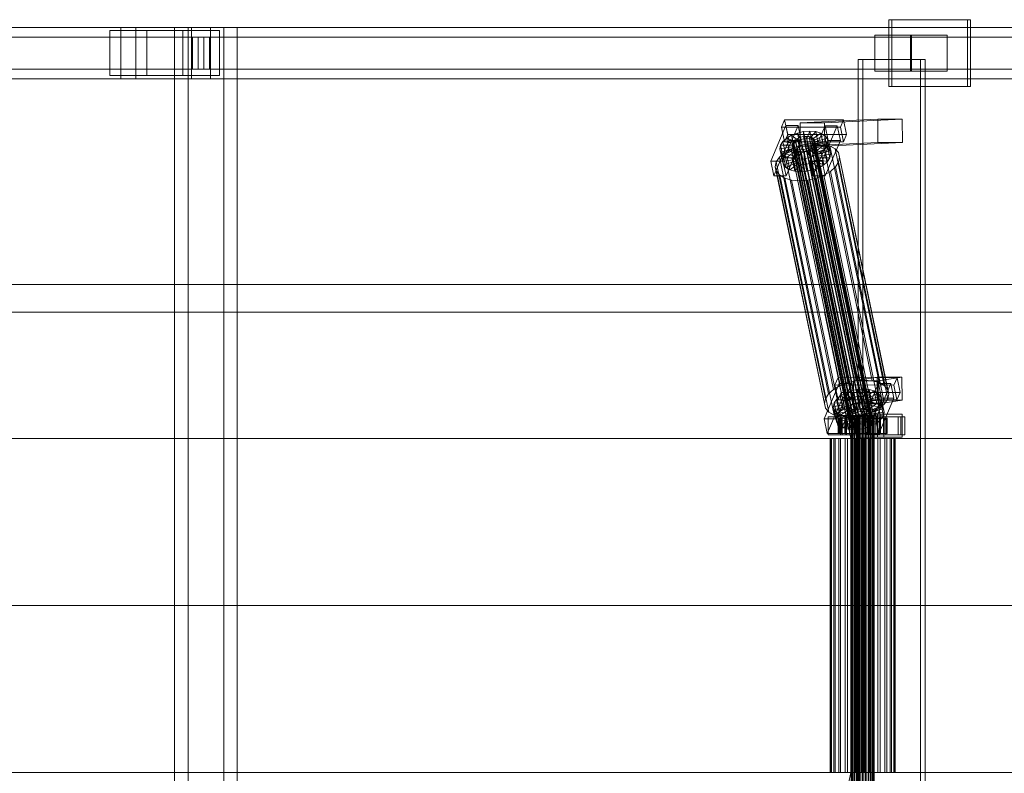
# Model space of a CAD drawing. Header units: millimetres. Extents: x -4738 to 65662, y -68080 to 6847.
# Tile 564 of 656: x 20406 to 21173, y -18130 to -17544. Entities that reach past the tile are written whole.
import ezdxf

# ---------------------------------------------------------------- set-up
doc = ezdxf.new("R2010")
doc.units = ezdxf.units.MM
doc.layers.add('superior_C02', color=7, linetype='Continuous', lineweight=0)

msp = doc.modelspace()

# ---------------------------------------------------------------- linework, layer by layer
at = {"layer": 'superior_C02'}
for p, q in [((20484.747, -17550), (19339.287, -17550)), ((19351.209, -17550), (20496.669, -17550)), ((20539.887, -17550), (19394.427, -17550)), ((19409.329, -17550), (20554.789, -17550)), ((20484.747, -17550), (20484.747, -17590)), ((20496.669, -17550), (20484.747, -17550)), ((21630.207, -17550), (20484.747, -17550)), ((20496.669, -17590), (20496.669, -17550)), ((20496.669, -17550), (21642.129, -17550)), ((20564.939, -17550), (20526.757, -17550)), ((20526.757, -17550), (20526.757, -18450)), ((20537.188, -17550), (20526.757, -17550)), ((20537.188, -18450), (20537.188, -17550)), ((20537.188, -17550), (20575.37, -17550)), ((20539.887, -17550), (20539.887, -17590)), ((20554.789, -17550), (20539.887, -17550)), ((21685.346, -17550), (20539.887, -17550)), ((20554.789, -17590), (20554.789, -17550)), ((20554.789, -17550), (21700.249, -17550)), ((20564.939, -18450), (20564.939, -17550)), ((20564.939, -17550), (20575.37, -17550)), ((20575.37, -17550), (20575.37, -18450)), ((21143.805, -17544), (21082.714, -17544)), ((21082.714, -17544), (21082.714, -17596)), ((21085.098, -17544), (21082.714, -17544)), ((21085.098, -17596), (21085.098, -17544)), ((21085.098, -17544), (21146.19, -17544)), ((21143.805, -17596), (21143.805, -17544)), ((21143.805, -17544), (21146.19, -17544)), ((21146.19, -17544), (21146.19, -17596)), ((20545.161, -17557.5), (19343.072, -17557.5)), ((19347.425, -17557.5), (20549.514, -17557.5)), ((20505.026, -17552.5), (20476.39, -17552.5)), ((20476.39, -17552.5), (20476.39, -17587.5)), ((20533.02, -17552.5), (20476.39, -17552.5)), ((20505.026, -17587.5), (20505.026, -17552.5)), ((20505.026, -17552.5), (20561.656, -17552.5)), ((20533.02, -17587.5), (20533.02, -17552.5)), ((20533.02, -17552.5), (20561.656, -17552.5)), ((20540.683, -17557.5), (20553.993, -17557.5)), ((20540.683, -17582.5), (20540.683, -17557.5)), ((21629.513, -17557.5), (20540.683, -17557.5)), ((20545.161, -17557.5), (20545.161, -17582.5)), ((20549.514, -17557.5), (20545.161, -17557.5)), ((20549.514, -17582.5), (20549.514, -17557.5)), ((20553.993, -17557.5), (20553.993, -17582.5)), ((20553.993, -17557.5), (21642.823, -17557.5)), ((20561.656, -17552.5), (20561.656, -17587.5)), ((21100.395, -17556), (21071.758, -17556)), ((21071.758, -17556), (21071.758, -17584)), ((21099.537, -17556), (21071.758, -17556)), ((21099.537, -17584), (21099.537, -17556)), ((21099.537, -17556), (21128.174, -17556)), ((21100.395, -17584), (21100.395, -17556)), ((21100.395, -17556), (21128.174, -17556)), ((21128.174, -17556), (21128.174, -17584)), ((21107.342, -17575), (21058.851, -17575)), ((21058.851, -17575), (21058.851, -18425)), ((21062.427, -17575), (21058.851, -17575)), ((21062.427, -18425), (21062.427, -17575)), ((21062.427, -17575), (21110.918, -17575)), ((21107.342, -18425), (21107.342, -17575)), ((21107.342, -17575), (21110.918, -17575)), ((21110.918, -17575), (21110.918, -18425)), ((19343.072, -17582.5), (20545.161, -17582.5)), ((19347.425, -17582.5), (20549.514, -17582.5)), ((20476.39, -17587.5), (20505.026, -17587.5)), ((20533.02, -17587.5), (20476.39, -17587.5)), ((20561.656, -17587.5), (20505.026, -17587.5)), ((20561.656, -17587.5), (20533.02, -17587.5)), ((20553.993, -17582.5), (20540.683, -17582.5)), ((20540.683, -17582.5), (21629.513, -17582.5)), ((20545.161, -17582.5), (20549.514, -17582.5)), ((20553.993, -17582.5), (21642.823, -17582.5)), ((21071.758, -17584), (21100.395, -17584)), ((21071.758, -17584), (21099.537, -17584)), ((21128.174, -17584), (21099.537, -17584)), ((21128.174, -17584), (21100.395, -17584)), ((19339.287, -17590), (20484.747, -17590)), ((19351.209, -17590), (20496.669, -17590)), ((19394.427, -17590), (20539.887, -17590)), ((19409.329, -17590), (20554.789, -17590)), ((20484.747, -17590), (20496.669, -17590)), ((20484.747, -17590), (21630.207, -17590)), ((20496.669, -17590), (21642.129, -17590)), ((20539.887, -17590), (20554.789, -17590)), ((20539.887, -17590), (21685.346, -17590)), ((20554.789, -17590), (21700.249, -17590)), ((21082.714, -17596), (21143.805, -17596)), ((21082.714, -17596), (21085.098, -17596)), ((21146.19, -17596), (21085.098, -17596)), ((21146.19, -17596), (21143.805, -17596)), ((21002.478, -17626.449), (20990.727, -17653.98)), ((21001.573, -17621.857), (20999.125, -17627.592)), ((21044.943, -17627.65), (20999.125, -17627.592)), ((20999.125, -17627.592), (21001.505, -17639.061)), ((21000.273, -17653.992), (21012.023, -17626.461)), ((21003.953, -17633.325), (21001.573, -17621.857)), ((21001.573, -17621.857), (21047.391, -17621.914)), ((21004.858, -17637.917), (21002.478, -17626.449)), ((21002.478, -17626.449), (21012.023, -17626.461)), ((21012.023, -17626.461), (21014.404, -17637.929)), ((21074.033, -17621.488), (21013.64, -17624.356)), ((21032.731, -17624.356), (21013.64, -17624.356)), ((21013.64, -17624.356), (21013.716, -17642.354)), ((21033.023, -17626.487), (21021.273, -17654.019)), ((21030.818, -17654.031), (21042.569, -17626.499)), ((21032.731, -17624.356), (21093.124, -17621.488)), ((21032.807, -17642.354), (21032.731, -17624.356)), ((21035.404, -17637.955), (21033.023, -17626.487)), ((21033.023, -17626.487), (21042.569, -17626.499)), ((21042.569, -17626.499), (21044.949, -17637.967)), ((21044.943, -17627.65), (21047.391, -17621.914)), ((21047.323, -17639.118), (21044.943, -17627.65)), ((21047.391, -17621.914), (21049.771, -17633.382)), ((21074.109, -17639.486), (21074.033, -17621.488)), ((21074.033, -17621.488), (21093.124, -17621.488)), ((21093.124, -17621.488), (21093.2, -17639.486)), ((21001.505, -17639.061), (21003.953, -17633.325)), ((21003.192, -17636.164), (21007.038, -17633.91)), ((21049.771, -17633.382), (21003.953, -17633.325)), ((21007.038, -17633.91), (21011.533, -17632.183)), ((21007.038, -17633.91), (21012.056, -17637.975)), ((21009.078, -17643.74), (21007.038, -17633.91)), ((21011.533, -17632.183), (21016.372, -17631.1)), ((21011.533, -17632.183), (21014.186, -17637.157)), ((21013.573, -17642.013), (21011.533, -17632.183)), ((21013.846, -17635.518), (21016.138, -17635.005)), ((21016.138, -17635.005), (21018.436, -17634.832)), ((21060.513, -17848.804), (21016.138, -17635.005)), ((21016.372, -17631.1), (21021.225, -17630.735)), ((21016.372, -17631.1), (21016.478, -17636.643)), ((21018.412, -17640.93), (21016.372, -17631.1)), ((21018.436, -17634.832), (21020.585, -17635.011)), ((21062.812, -17848.631), (21018.436, -17634.832)), ((21021.225, -17630.735), (21018.777, -17636.47)), ((21020.585, -17635.011), (21022.437, -17635.529)), ((21064.96, -17848.809), (21020.585, -17635.011)), ((21025.76, -17631.112), (21020.925, -17636.649)), ((21023.265, -17640.564), (21021.225, -17630.735)), ((21021.225, -17630.735), (21025.76, -17631.112)), ((21029.67, -17632.206), (21022.777, -17637.167)), ((21032.687, -17633.943), (21024.206, -17637.99)), ((21027.8, -17640.942), (21025.76, -17631.112)), ((21025.76, -17631.112), (21029.67, -17632.206)), ((21031.71, -17642.036), (21029.67, -17632.206)), ((21029.67, -17632.206), (21032.687, -17633.943)), ((21034.727, -17643.772), (21032.687, -17633.943)), ((21032.687, -17633.943), (21034.606, -17636.203)), ((21049.771, -17633.382), (21047.323, -17639.118)), ((20993.108, -17665.449), (21004.858, -17637.917)), ((20997.851, -17644.431), (20998.437, -17641.61)), ((20997.851, -17644.431), (21007.705, -17642.958)), ((20998.437, -17641.61), (21000.259, -17638.79)), ((20998.437, -17641.61), (21007.982, -17641.622)), ((21000.477, -17651.44), (20998.437, -17641.61)), ((21000.259, -17638.79), (21003.192, -17636.164)), ((21000.259, -17638.79), (21008.845, -17640.286)), ((21002.299, -17648.62), (21000.259, -17638.79)), ((21001.505, -17639.061), (21047.323, -17639.118)), ((21014.404, -17637.929), (21002.653, -17665.461)), ((21003.192, -17636.164), (21010.235, -17639.042)), ((21005.233, -17645.994), (21003.192, -17636.164)), ((21014.404, -17637.929), (21004.858, -17637.917)), ((21006.546, -17644.416), (21012.556, -17642.107)), ((21007.365, -17641.32), (21007.642, -17639.983)), ((21007.692, -17642.566), (21007.365, -17641.32)), ((21051.74, -17855.119), (21007.365, -17641.32)), ((21007.642, -17639.983), (21008.505, -17638.648)), ((21052.018, -17853.782), (21007.642, -17639.983)), ((21008.601, -17643.637), (21007.692, -17642.566)), ((21052.067, -17856.365), (21007.692, -17642.566)), ((21007.982, -17641.622), (21007.705, -17642.958)), ((21007.705, -17642.958), (21008.032, -17644.204)), ((21007.705, -17642.958), (21009.745, -17652.788)), ((21008.845, -17640.286), (21007.982, -17641.622)), ((21007.982, -17641.622), (21010.023, -17651.452)), ((21008.505, -17638.648), (21009.895, -17637.404)), ((21052.881, -17852.446), (21008.505, -17638.648)), ((21010.235, -17639.042), (21008.845, -17640.286)), ((21008.845, -17640.286), (21010.886, -17650.116)), ((21013.573, -17642.013), (21009.078, -17643.74)), ((21009.895, -17637.404), (21011.716, -17636.336)), ((21054.27, -17851.202), (21009.895, -17637.404)), ((21012.056, -17637.975), (21010.235, -17639.042)), ((21010.235, -17639.042), (21012.275, -17648.872)), ((21011.716, -17636.336), (21013.846, -17635.518)), ((21056.092, -17850.135), (21011.716, -17636.336)), ((21014.186, -17637.157), (21012.056, -17637.975)), ((21012.056, -17637.975), (21014.097, -17647.804)), ((21012.556, -17642.107), (21019.025, -17640.659)), ((21050.811, -17826.416), (21012.556, -17642.107)), ((21018.412, -17640.93), (21013.573, -17642.013)), ((21016.226, -17646.986), (21013.573, -17642.013)), ((21074.109, -17639.486), (21013.716, -17642.354)), ((21013.716, -17642.354), (21032.807, -17642.354)), ((21058.221, -17849.317), (21013.846, -17635.518)), ((21016.478, -17636.643), (21014.186, -17637.157)), ((21014.186, -17637.157), (21016.226, -17646.986)), ((21018.777, -17636.47), (21016.478, -17636.643)), ((21016.478, -17636.643), (21018.518, -17646.473)), ((21023.265, -17640.564), (21018.412, -17640.93)), ((21018.518, -17646.473), (21018.412, -17640.93)), ((21018.777, -17636.47), (21020.817, -17646.3)), ((21020.925, -17636.649), (21018.777, -17636.47)), ((21019.025, -17640.659), (21025.512, -17640.17)), ((21057.279, -17824.968), (21019.025, -17640.659)), ((21022.572, -17642.585), (21020.75, -17643.652)), ((21020.817, -17646.3), (21023.265, -17640.564)), ((21020.925, -17636.649), (21022.965, -17646.479)), ((21022.777, -17637.167), (21020.925, -17636.649)), ((21022.437, -17635.529), (21023.866, -17636.352)), ((21066.812, -17849.328), (21022.437, -17635.529)), ((21023.961, -17641.341), (21022.572, -17642.585)), ((21066.947, -17856.383), (21022.572, -17642.585)), ((21022.777, -17637.167), (21024.817, -17646.997)), ((21024.206, -17637.99), (21022.777, -17637.167)), ((21022.912, -17644.223), (21024.301, -17642.979)), ((21022.965, -17646.479), (21027.8, -17640.942)), ((21027.8, -17640.942), (21023.265, -17640.564)), ((21023.653, -17665.487), (21035.404, -17637.955)), ((21023.866, -17636.352), (21024.775, -17637.422)), ((21068.241, -17850.15), (21023.866, -17636.352)), ((21024.824, -17640.005), (21023.961, -17641.341)), ((21068.337, -17855.139), (21023.961, -17641.341)), ((21024.206, -17637.99), (21026.246, -17647.82)), ((21025.115, -17639.061), (21024.206, -17637.99)), ((21024.301, -17642.979), (21025.164, -17641.643)), ((21032.888, -17644.475), (21024.301, -17642.979)), ((21024.301, -17642.979), (21026.342, -17652.809)), ((21024.775, -17637.422), (21025.102, -17638.668)), ((21069.15, -17851.221), (21024.775, -17637.422)), ((21024.817, -17646.997), (21031.71, -17642.036)), ((21025.102, -17638.668), (21024.824, -17640.005)), ((21024.824, -17640.005), (21069.2, -17853.804)), ((21069.477, -17852.467), (21025.102, -17638.668)), ((21034.606, -17636.203), (21025.115, -17639.061)), ((21025.115, -17639.061), (21027.155, -17648.891)), ((21025.442, -17640.307), (21025.115, -17639.061)), ((21025.164, -17641.643), (21025.442, -17640.307)), ((21025.164, -17641.643), (21034.71, -17641.655)), ((21027.204, -17651.473), (21025.164, -17641.643)), ((21035.296, -17638.834), (21025.442, -17640.307)), ((21025.442, -17640.307), (21027.482, -17650.137)), ((21025.512, -17640.17), (21031.575, -17640.674)), ((21063.766, -17824.479), (21025.512, -17640.17)), ((21031.71, -17642.036), (21027.8, -17640.942)), ((21031.575, -17640.674), (21036.801, -17642.137)), ((21069.83, -17824.984), (21031.575, -17640.674)), ((21034.727, -17643.772), (21031.71, -17642.036)), ((21093.2, -17639.486), (21032.807, -17642.354)), ((21034.71, -17641.655), (21032.888, -17644.475)), ((21044.949, -17637.967), (21033.199, -17665.499)), ((21036.646, -17646.033), (21034.606, -17636.203)), ((21034.606, -17636.203), (21035.296, -17638.834)), ((21035.296, -17638.834), (21034.71, -17641.655)), ((21034.71, -17641.655), (21036.75, -17651.485)), ((21037.336, -17648.664), (21035.296, -17638.834)), ((21044.949, -17637.967), (21035.404, -17637.955)), ((21036.801, -17642.137), (21040.835, -17644.459)), ((21075.056, -17826.446), (21036.801, -17642.137)), ((21093.2, -17639.486), (21074.109, -17639.486)), ((20997.484, -17650.939), (21001.405, -17647.428)), ((20998.541, -17647.062), (20997.851, -17644.431)), ((20999.891, -17654.261), (20997.851, -17644.431)), ((20998.541, -17647.062), (21008.032, -17644.204)), ((21000.46, -17649.322), (20998.541, -17647.062)), ((21000.581, -17656.892), (20998.541, -17647.062)), ((21000.46, -17649.322), (21008.941, -17645.275)), ((21003.477, -17651.059), (21000.46, -17649.322)), ((21002.5, -17659.152), (21000.46, -17649.322)), ((21002.299, -17648.62), (21000.477, -17651.44)), ((21001.405, -17647.428), (21006.546, -17644.416)), ((21039.66, -17831.737), (21001.405, -17647.428)), ((21005.233, -17645.994), (21002.299, -17648.62)), ((21010.886, -17650.116), (21002.299, -17648.62)), ((21003.477, -17651.059), (21010.37, -17646.098)), ((21009.078, -17643.74), (21005.233, -17645.994)), ((21012.275, -17648.872), (21005.233, -17645.994)), ((21044.801, -17828.725), (21006.546, -17644.416)), ((21007.386, -17652.153), (21012.222, -17646.616)), ((21008.032, -17644.204), (21008.941, -17645.275)), ((21008.032, -17644.204), (21010.072, -17654.034)), ((21010.03, -17644.459), (21008.601, -17643.637)), ((21052.976, -17857.435), (21008.601, -17643.637)), ((21008.941, -17645.275), (21010.37, -17646.098)), ((21008.941, -17645.275), (21010.981, -17655.105)), ((21014.097, -17647.804), (21009.078, -17643.74)), ((21010.023, -17651.452), (21010.886, -17650.116)), ((21011.882, -17644.978), (21010.03, -17644.459)), ((21054.405, -17858.258), (21010.03, -17644.459)), ((21010.37, -17646.098), (21012.222, -17646.616)), ((21010.37, -17646.098), (21012.41, -17655.927)), ((21010.886, -17650.116), (21012.275, -17648.872)), ((21014.03, -17645.156), (21011.882, -17644.978)), ((21056.257, -17858.776), (21011.882, -17644.978)), ((21011.922, -17652.53), (21014.37, -17646.795)), ((21012.222, -17646.616), (21014.37, -17646.795)), ((21012.222, -17646.616), (21014.262, -17656.446)), ((21012.275, -17648.872), (21014.097, -17647.804)), ((21016.329, -17644.983), (21014.03, -17645.156)), ((21058.405, -17858.955), (21014.03, -17645.156)), ((21014.097, -17647.804), (21016.226, -17646.986)), ((21014.37, -17646.795), (21016.669, -17646.622)), ((21014.37, -17646.795), (21016.41, -17656.624)), ((21016.226, -17646.986), (21018.518, -17646.473)), ((21018.621, -17644.47), (21016.329, -17644.983)), ((21060.704, -17858.782), (21016.329, -17644.983)), ((21016.669, -17646.622), (21018.961, -17646.108)), ((21016.775, -17652.165), (21016.669, -17646.622)), ((21016.669, -17646.622), (21018.709, -17656.451)), ((21018.518, -17646.473), (21020.817, -17646.3)), ((21020.75, -17643.652), (21018.621, -17644.47)), ((21062.996, -17858.269), (21018.621, -17644.47)), ((21018.961, -17646.108), (21021.09, -17645.29)), ((21021.613, -17651.082), (21018.961, -17646.108)), ((21018.961, -17646.108), (21021.001, -17655.938)), ((21065.126, -17857.451), (21020.75, -17643.652)), ((21020.817, -17646.3), (21022.965, -17646.479)), ((21021.09, -17645.29), (21022.912, -17644.223)), ((21026.109, -17649.355), (21021.09, -17645.29)), ((21021.09, -17645.29), (21023.13, -17655.12)), ((21026.109, -17649.355), (21021.613, -17651.082)), ((21029.954, -17647.101), (21022.912, -17644.223)), ((21022.912, -17644.223), (21024.952, -17654.053)), ((21022.965, -17646.479), (21024.817, -17646.997)), ((21024.817, -17646.997), (21026.246, -17647.82)), ((21029.954, -17647.101), (21026.109, -17649.355)), ((21028.149, -17659.184), (21026.109, -17649.355)), ((21026.246, -17647.82), (21034.727, -17643.772)), ((21026.246, -17647.82), (21027.155, -17648.891)), ((21027.155, -17648.891), (21036.646, -17646.033)), ((21027.155, -17648.891), (21027.482, -17650.137)), ((21027.482, -17650.137), (21027.204, -17651.473)), ((21027.482, -17650.137), (21037.336, -17648.664)), ((21032.888, -17644.475), (21029.954, -17647.101)), ((21031.995, -17656.931), (21029.954, -17647.101)), ((21034.928, -17654.305), (21032.888, -17644.475)), ((21036.646, -17646.033), (21034.727, -17643.772)), ((21037.336, -17648.664), (21036.646, -17646.033)), ((21036.75, -17651.485), (21037.336, -17648.664)), ((21040.835, -17644.459), (21043.4, -17647.481)), ((21079.089, -17828.768), (21040.835, -17644.459)), ((21043.4, -17647.481), (21044.322, -17650.998)), ((21081.655, -17831.79), (21043.4, -17647.481)), ((21000.273, -17653.992), (20990.727, -17653.98)), ((20990.727, -17653.98), (20993.108, -17665.449)), ((20994.265, -17658.48), (20995.048, -17654.709)), ((20995.048, -17654.709), (20997.484, -17650.939)), ((21033.303, -17839.018), (20995.048, -17654.709)), ((21035.738, -17835.248), (20997.484, -17650.939)), ((21000.477, -17651.44), (20999.891, -17654.261)), ((21009.745, -17652.788), (20999.891, -17654.261)), ((20999.891, -17654.261), (21000.581, -17656.892)), ((21002.653, -17665.461), (21000.273, -17653.992)), ((21010.023, -17651.452), (21000.477, -17651.44)), ((21010.072, -17654.034), (21000.581, -17656.892)), ((21000.581, -17656.892), (21002.5, -17659.152)), ((21010.981, -17655.105), (21002.5, -17659.152)), ((21007.386, -17652.153), (21003.477, -17651.059)), ((21005.517, -17660.889), (21003.477, -17651.059)), ((21012.41, -17655.927), (21005.517, -17660.889)), ((21011.922, -17652.53), (21007.386, -17652.153)), ((21009.427, -17661.983), (21007.386, -17652.153)), ((21014.262, -17656.446), (21009.427, -17661.983)), ((21009.745, -17652.788), (21010.023, -17651.452)), ((21010.072, -17654.034), (21009.745, -17652.788)), ((21010.981, -17655.105), (21010.072, -17654.034)), ((21012.41, -17655.927), (21010.981, -17655.105)), ((21016.775, -17652.165), (21011.922, -17652.53)), ((21013.962, -17662.36), (21011.922, -17652.53)), ((21014.262, -17656.446), (21012.41, -17655.927)), ((21016.41, -17656.624), (21013.962, -17662.36)), ((21016.41, -17656.624), (21014.262, -17656.446)), ((21018.709, -17656.451), (21016.41, -17656.624)), ((21021.613, -17651.082), (21016.775, -17652.165)), ((21018.815, -17661.995), (21016.775, -17652.165)), ((21021.001, -17655.938), (21018.709, -17656.451)), ((21018.709, -17656.451), (21018.815, -17661.995)), ((21023.13, -17655.12), (21021.001, -17655.938)), ((21021.001, -17655.938), (21023.654, -17660.912)), ((21030.818, -17654.031), (21021.273, -17654.019)), ((21021.273, -17654.019), (21023.653, -17665.487)), ((21023.654, -17660.912), (21021.613, -17651.082)), ((21024.952, -17654.053), (21023.13, -17655.12)), ((21023.13, -17655.12), (21028.149, -17659.184)), ((21026.342, -17652.809), (21024.952, -17654.053)), ((21024.952, -17654.053), (21031.995, -17656.931)), ((21027.204, -17651.473), (21026.342, -17652.809)), ((21026.342, -17652.809), (21034.928, -17654.305)), ((21036.75, -17651.485), (21027.204, -17651.473)), ((21028.149, -17659.184), (21031.995, -17656.931)), ((21033.199, -17665.499), (21030.818, -17654.031)), ((21031.995, -17656.931), (21034.928, -17654.305)), ((21034.928, -17654.305), (21036.75, -17651.485)), ((21043.539, -17654.769), (21041.104, -17658.539)), ((21044.322, -17650.998), (21043.539, -17654.769)), ((21043.539, -17654.769), (21081.794, -17839.078)), ((21082.577, -17835.307), (21044.322, -17650.998)), ((20993.108, -17665.449), (21002.653, -17665.461)), ((20995.187, -17661.997), (20994.265, -17658.48)), ((21032.52, -17842.789), (20994.265, -17658.48)), ((20997.753, -17665.019), (20995.187, -17661.997)), ((21033.442, -17846.306), (20995.187, -17661.997)), ((21001.786, -17667.341), (20997.753, -17665.019)), ((21036.007, -17849.328), (20997.753, -17665.019)), ((21002.5, -17659.152), (21005.517, -17660.889)), ((21005.517, -17660.889), (21009.427, -17661.983)), ((21009.427, -17661.983), (21013.962, -17662.36)), ((21013.962, -17662.36), (21018.815, -17661.995)), ((21018.815, -17661.995), (21023.654, -17660.912)), ((21023.653, -17665.487), (21033.199, -17665.499)), ((21023.654, -17660.912), (21028.149, -17659.184)), ((21032.041, -17665.062), (21026.031, -17667.371)), ((21037.182, -17662.05), (21032.041, -17665.062)), ((21070.296, -17849.371), (21032.041, -17665.062)), ((21041.104, -17658.539), (21037.182, -17662.05)), ((21075.437, -17846.359), (21037.182, -17662.05)), ((21079.358, -17842.848), (21041.104, -17658.539)), ((21007.012, -17668.803), (21001.786, -17667.341)), ((21040.041, -17851.65), (21001.786, -17667.341)), ((21013.076, -17669.308), (21007.012, -17668.803)), ((21045.267, -17853.113), (21007.012, -17668.803)), ((21019.563, -17668.819), (21013.076, -17669.308)), ((21051.33, -17853.617), (21013.076, -17669.308)), ((21026.031, -17667.371), (21019.563, -17668.819)), ((21057.817, -17853.128), (21019.563, -17668.819)), ((21064.286, -17851.68), (21026.031, -17667.371)), ((15575.415, -17750), (24634.01, -17750)), ((24635.508, -17750), (15576.913, -17750)), ((20096.643, -17771.702), (21032.6, -17771.702)), ((21034.379, -17771.702), (20098.422, -17771.702)), ((21032.6, -17771.702), (21053.003, -17870)), ((21032.6, -17771.702), (21034.379, -17771.702)), ((21032.6, -17771.702), (21968.557, -17771.702)), ((21054.781, -17870), (21034.379, -17771.702)), ((21970.336, -17771.702), (21034.379, -17771.702)), ((21043.228, -17822.549), (21040.78, -17828.285)), ((21045.608, -17834.017), (21043.228, -17822.549)), ((21043.228, -17822.549), (21089.046, -17822.606)), ((21050.811, -17826.416), (21044.801, -17828.725)), ((21057.279, -17824.968), (21050.811, -17826.416)), ((21073.719, -17822.189), (21055.21, -17825.057)), ((21074.301, -17825.057), (21055.21, -17825.057)), ((21055.21, -17825.057), (21055.458, -17843.038)), ((21063.766, -17824.479), (21057.279, -17824.968)), ((21069.83, -17824.984), (21063.766, -17824.479)), ((21075.056, -17826.446), (21069.83, -17824.984)), ((21073.966, -17840.17), (21073.719, -17822.189)), ((21073.719, -17822.189), (21092.81, -17822.189)), ((21074.301, -17825.057), (21092.81, -17822.189)), ((21074.548, -17843.038), (21074.301, -17825.057)), ((21079.089, -17828.768), (21075.056, -17826.446)), ((21086.598, -17828.342), (21089.046, -17822.606)), ((21089.046, -17822.606), (21091.426, -17834.074)), ((21092.81, -17822.189), (21093.057, -17840.17)), ((21044.133, -17827.141), (21032.382, -17854.673)), ((21039.66, -17831.737), (21035.738, -17835.248)), ((21044.801, -17828.725), (21039.66, -17831.737)), ((21086.598, -17828.342), (21040.78, -17828.285)), ((21040.78, -17828.285), (21043.16, -17839.753)), ((21041.928, -17854.685), (21053.678, -17827.153)), ((21043.16, -17839.753), (21045.608, -17834.017)), ((21046.513, -17838.609), (21044.133, -17827.141)), ((21044.133, -17827.141), (21053.678, -17827.153)), ((21044.847, -17836.856), (21048.693, -17834.603)), ((21091.426, -17834.074), (21045.608, -17834.017)), ((21048.693, -17834.603), (21053.188, -17832.875)), ((21048.693, -17834.603), (21053.712, -17838.667)), ((21050.733, -17844.433), (21048.693, -17834.603)), ((21053.188, -17832.875), (21058.027, -17831.792)), ((21053.188, -17832.875), (21055.841, -17837.849)), ((21055.229, -17842.705), (21053.188, -17832.875)), ((21053.678, -17827.153), (21056.059, -17838.621)), ((21058.027, -17831.792), (21062.88, -17831.427)), ((21058.027, -17831.792), (21058.133, -17837.336)), ((21060.067, -17841.622), (21058.027, -17831.792)), ((21062.88, -17831.427), (21060.432, -17837.163)), ((21067.415, -17831.804), (21062.58, -17837.341)), ((21064.92, -17841.257), (21062.88, -17831.427)), ((21062.88, -17831.427), (21067.415, -17831.804)), ((21074.679, -17827.179), (21062.928, -17854.711)), ((21071.325, -17832.898), (21064.432, -17837.86)), ((21074.342, -17834.635), (21065.861, -17838.682)), ((21069.456, -17841.634), (21067.415, -17831.804)), ((21067.415, -17831.804), (21071.325, -17832.898)), ((21073.365, -17842.728), (21071.325, -17832.898)), ((21071.325, -17832.898), (21074.342, -17834.635)), ((21072.473, -17854.723), (21084.224, -17827.191)), ((21076.382, -17844.465), (21074.342, -17834.635)), ((21074.342, -17834.635), (21076.261, -17836.895)), ((21077.059, -17838.647), (21074.679, -17827.179)), ((21074.679, -17827.179), (21084.224, -17827.191)), ((21081.655, -17831.79), (21079.089, -17828.768)), ((21082.577, -17835.307), (21081.655, -17831.79)), ((21084.224, -17827.191), (21086.604, -17838.659)), ((21088.978, -17839.81), (21086.598, -17828.342)), ((21091.426, -17834.074), (21088.978, -17839.81)), ((21033.303, -17839.018), (21032.52, -17842.789)), ((21035.738, -17835.248), (21033.303, -17839.018)), ((21034.763, -17866.141), (21046.513, -17838.609)), ((21039.506, -17845.123), (21040.092, -17842.302)), ((21040.092, -17842.302), (21041.914, -17839.482)), ((21040.092, -17842.302), (21049.637, -17842.314)), ((21042.132, -17852.132), (21040.092, -17842.302)), ((21041.914, -17839.482), (21044.847, -17836.856)), ((21041.914, -17839.482), (21050.5, -17840.978)), ((21043.954, -17849.312), (21041.914, -17839.482)), ((21043.16, -17839.753), (21088.978, -17839.81)), ((21056.059, -17838.621), (21044.308, -17866.153)), ((21044.847, -17836.856), (21051.89, -17839.734)), ((21046.888, -17846.686), (21044.847, -17836.856)), ((21056.059, -17838.621), (21046.513, -17838.609)), ((21049.637, -17842.314), (21049.36, -17843.65)), ((21050.5, -17840.978), (21049.637, -17842.314)), ((21049.637, -17842.314), (21051.678, -17852.144)), ((21051.89, -17839.734), (21050.5, -17840.978)), ((21050.5, -17840.978), (21052.541, -17850.808)), ((21053.712, -17838.667), (21051.89, -17839.734)), ((21051.89, -17839.734), (21053.93, -17849.564)), ((21055.841, -17837.849), (21053.712, -17838.667)), ((21053.712, -17838.667), (21055.752, -17848.497)), ((21060.067, -17841.622), (21055.229, -17842.705)), ((21073.966, -17840.17), (21055.458, -17843.038)), ((21058.133, -17837.336), (21055.841, -17837.849)), ((21055.841, -17837.849), (21057.881, -17847.679)), ((21060.432, -17837.163), (21058.133, -17837.336)), ((21058.133, -17837.336), (21060.173, -17847.165)), ((21064.92, -17841.257), (21060.067, -17841.622)), ((21060.173, -17847.165), (21060.067, -17841.622)), ((21060.432, -17837.163), (21062.472, -17846.992)), ((21062.58, -17837.341), (21060.432, -17837.163)), ((21062.472, -17846.992), (21064.92, -17841.257)), ((21062.58, -17837.341), (21064.62, -17847.171)), ((21064.432, -17837.86), (21062.58, -17837.341)), ((21064.432, -17837.86), (21066.472, -17847.689)), ((21065.861, -17838.682), (21064.432, -17837.86)), ((21064.62, -17847.171), (21069.456, -17841.634)), ((21069.456, -17841.634), (21064.92, -17841.257)), ((21065.308, -17866.179), (21077.059, -17838.647)), ((21065.861, -17838.682), (21067.901, -17848.512)), ((21066.77, -17839.753), (21065.861, -17838.682)), ((21065.956, -17843.671), (21066.819, -17842.335)), ((21076.261, -17836.895), (21066.77, -17839.753)), ((21066.77, -17839.753), (21068.81, -17849.583)), ((21067.097, -17840.999), (21066.77, -17839.753)), ((21066.819, -17842.335), (21067.097, -17840.999)), ((21066.819, -17842.335), (21076.365, -17842.347)), ((21068.86, -17852.165), (21066.819, -17842.335)), ((21076.951, -17839.526), (21067.097, -17840.999)), ((21067.097, -17840.999), (21069.137, -17850.829)), ((21073.365, -17842.728), (21069.456, -17841.634)), ((21093.057, -17840.17), (21073.966, -17840.17)), ((21076.365, -17842.347), (21074.543, -17845.167)), ((21093.057, -17840.17), (21074.548, -17843.038)), ((21086.604, -17838.659), (21074.854, -17866.191)), ((21078.301, -17846.725), (21076.261, -17836.895)), ((21076.261, -17836.895), (21076.951, -17839.526)), ((21076.951, -17839.526), (21076.365, -17842.347)), ((21076.365, -17842.347), (21078.405, -17852.177)), ((21078.991, -17849.356), (21076.951, -17839.526)), ((21086.604, -17838.659), (21077.059, -17838.647)), ((21079.358, -17842.848), (21081.794, -17839.078)), ((21081.794, -17839.078), (21082.577, -17835.307)), ((21032.52, -17842.789), (21033.442, -17846.306)), ((21033.442, -17846.306), (21036.007, -17849.328)), ((21036.007, -17849.328), (21040.041, -17851.65)), ((21039.506, -17845.123), (21049.36, -17843.65)), ((21040.196, -17847.754), (21039.506, -17845.123)), ((21041.546, -17854.953), (21039.506, -17845.123)), ((21040.196, -17847.754), (21049.687, -17844.897)), ((21042.115, -17850.015), (21040.196, -17847.754)), ((21042.236, -17857.584), (21040.196, -17847.754)), ((21042.115, -17850.015), (21050.596, -17845.967)), ((21043.954, -17849.312), (21042.132, -17852.132)), ((21046.888, -17846.686), (21043.954, -17849.312)), ((21052.541, -17850.808), (21043.954, -17849.312)), ((21045.132, -17851.751), (21052.025, -17846.79)), ((21050.733, -17844.433), (21046.888, -17846.686)), ((21053.93, -17849.564), (21046.888, -17846.686)), ((21049.042, -17852.845), (21053.877, -17847.308)), ((21049.36, -17843.65), (21049.687, -17844.897)), ((21049.36, -17843.65), (21051.4, -17853.48)), ((21049.687, -17844.897), (21050.596, -17845.967)), ((21049.687, -17844.897), (21051.727, -17854.726)), ((21050.596, -17845.967), (21052.025, -17846.79)), ((21050.596, -17845.967), (21052.636, -17855.797)), ((21055.229, -17842.705), (21050.733, -17844.433)), ((21055.752, -17848.497), (21050.733, -17844.433)), ((21052.025, -17846.79), (21053.877, -17847.308)), ((21052.025, -17846.79), (21054.065, -17856.62)), ((21052.541, -17850.808), (21053.93, -17849.564)), ((21053.577, -17853.223), (21056.025, -17847.487)), ((21053.877, -17847.308), (21056.025, -17847.487)), ((21053.877, -17847.308), (21055.917, -17857.138)), ((21053.93, -17849.564), (21055.752, -17848.497)), ((21057.881, -17847.679), (21055.229, -17842.705)), ((21055.458, -17843.038), (21074.548, -17843.038)), ((21055.752, -17848.497), (21057.881, -17847.679)), ((21056.025, -17847.487), (21058.324, -17847.314)), ((21056.025, -17847.487), (21058.065, -17857.317)), ((21058.221, -17849.317), (21056.092, -17850.135)), ((21057.881, -17847.679), (21060.173, -17847.165)), ((21060.513, -17848.804), (21058.221, -17849.317)), ((21058.324, -17847.314), (21060.616, -17846.801)), ((21058.43, -17852.857), (21058.324, -17847.314)), ((21058.324, -17847.314), (21060.364, -17857.144)), ((21060.173, -17847.165), (21062.472, -17846.992)), ((21062.812, -17848.631), (21060.513, -17848.804)), ((21060.616, -17846.801), (21062.745, -17845.983)), ((21063.269, -17851.774), (21060.616, -17846.801)), ((21060.616, -17846.801), (21062.656, -17856.631)), ((21062.472, -17846.992), (21064.62, -17847.171)), ((21062.745, -17845.983), (21064.567, -17844.915)), ((21067.764, -17850.047), (21062.745, -17845.983)), ((21062.745, -17845.983), (21064.785, -17855.812)), ((21064.96, -17848.809), (21062.812, -17848.631)), ((21064.286, -17851.68), (21070.296, -17849.371)), ((21064.567, -17844.915), (21065.956, -17843.671)), ((21071.609, -17847.793), (21064.567, -17844.915)), ((21064.567, -17844.915), (21066.607, -17854.745)), ((21064.62, -17847.171), (21066.472, -17847.689)), ((21066.812, -17849.328), (21064.96, -17848.809)), ((21074.543, -17845.167), (21065.956, -17843.671)), ((21065.956, -17843.671), (21067.997, -17853.501)), ((21066.472, -17847.689), (21073.365, -17842.728)), ((21066.472, -17847.689), (21067.901, -17848.512)), ((21068.241, -17850.15), (21066.812, -17849.328)), ((21071.609, -17847.793), (21067.764, -17850.047)), ((21067.901, -17848.512), (21076.382, -17844.465)), ((21067.901, -17848.512), (21068.81, -17849.583)), ((21068.81, -17849.583), (21078.301, -17846.725)), ((21068.81, -17849.583), (21069.137, -17850.829)), ((21069.137, -17850.829), (21078.991, -17849.356)), ((21070.296, -17849.371), (21075.437, -17846.359)), ((21074.543, -17845.167), (21071.609, -17847.793)), ((21073.65, -17857.623), (21071.609, -17847.793)), ((21076.382, -17844.465), (21073.365, -17842.728)), ((21076.583, -17854.997), (21074.543, -17845.167)), ((21075.437, -17846.359), (21079.358, -17842.848)), ((21078.301, -17846.725), (21076.382, -17844.465)), ((21078.991, -17849.356), (21078.301, -17846.725)), ((21078.405, -17852.177), (21078.991, -17849.356)), ((21041.928, -17854.685), (21032.382, -17854.673)), ((21032.382, -17854.673), (21034.763, -17866.141)), ((21044.997, -17853), (21035.451, -17853)), ((21035.451, -17853), (21035.451, -17867)), ((21049.758, -17853), (21035.451, -17853)), ((21040.041, -17851.65), (21045.267, -17853.113)), ((21042.132, -17852.132), (21041.546, -17854.953)), ((21051.4, -17853.48), (21041.546, -17854.953)), ((21041.546, -17854.953), (21042.236, -17857.584)), ((21044.308, -17866.153), (21041.928, -17854.685)), ((21045.132, -17851.751), (21042.115, -17850.015)), ((21044.155, -17859.844), (21042.115, -17850.015)), ((21051.678, -17852.144), (21042.132, -17852.132)), ((21051.727, -17854.726), (21042.236, -17857.584)), ((21042.236, -17857.584), (21044.155, -17859.844)), ((21043.814, -17854), (21043.368, -17854)), ((21043.368, -17854), (21053.359, -17854)), ((21043.368, -17866), (21043.368, -17854)), ((21043.368, -17854), (21044.215, -17854)), ((21045.523, -17854), (21043.814, -17854)), ((21043.814, -17854), (21053.571, -17854)), ((21043.814, -17866), (21043.814, -17854)), ((21052.636, -17855.797), (21044.155, -17859.844)), ((21044.215, -17854), (21053.761, -17854)), ((21044.215, -17866), (21044.215, -17854)), ((21044.215, -17854), (21046.299, -17854)), ((21044.997, -17867), (21044.997, -17853)), ((21044.997, -17853), (21059.303, -17853)), ((21049.042, -17852.845), (21045.132, -17851.751)), ((21047.172, -17861.581), (21045.132, -17851.751)), ((21045.267, -17853.113), (21051.33, -17853.617)), ((21048.379, -17854), (21045.523, -17854)), ((21045.523, -17854), (21054.38, -17854)), ((21045.523, -17866), (21045.523, -17854)), ((21092.116, -17853), (21046.298, -17853)), ((21046.298, -17853), (21046.298, -17867)), ((21049.278, -17853), (21046.298, -17853)), ((21046.299, -17854), (21054.748, -17854)), ((21046.299, -17866), (21046.299, -17854)), ((21046.299, -17854), (21049.477, -17854)), ((21054.065, -17856.62), (21047.172, -17861.581)), ((21052.188, -17854), (21048.379, -17854)), ((21048.379, -17854), (21055.733, -17854)), ((21048.379, -17866), (21048.379, -17854)), ((21053.577, -17853.223), (21049.042, -17852.845)), ((21051.082, -17862.675), (21049.042, -17852.845)), ((21049.278, -17867), (21049.278, -17853)), ((21049.278, -17853), (21095.097, -17853)), ((21049.477, -17854), (21056.253, -17854)), ((21049.477, -17866), (21049.477, -17854)), ((21049.477, -17854), (21053.532, -17854)), ((21049.758, -17867), (21049.758, -17853)), ((21049.758, -17853), (21059.303, -17853)), ((21055.917, -17857.138), (21051.082, -17862.675)), ((21051.33, -17853.617), (21057.817, -17853.128)), ((21051.4, -17853.48), (21051.678, -17852.144)), ((21051.727, -17854.726), (21051.4, -17853.48)), ((21051.678, -17852.144), (21052.541, -17850.808)), ((21052.636, -17855.797), (21051.727, -17854.726)), ((21052.018, -17853.782), (21051.74, -17855.119)), ((21051.74, -17855.119), (21052.067, -17856.365)), ((21052.881, -17852.446), (21052.018, -17853.782)), ((21052.067, -17856.365), (21052.976, -17857.435)), ((21056.689, -17854), (21052.188, -17854)), ((21052.188, -17854), (21057.537, -17854)), ((21052.188, -17866), (21052.188, -17854)), ((21054.065, -17856.62), (21052.636, -17855.797)), ((21054.27, -17851.202), (21052.881, -17852.446)), ((21052.976, -17857.435), (21054.405, -17858.258)), ((21053.571, -17852), (21053.359, -17852)), ((21053.359, -17852), (21053.761, -17852)), ((21053.359, -18148), (21053.359, -17852)), ((21053.359, -17854), (21053.571, -17854)), ((21053.359, -17854), (21053.359, -17866)), ((21053.761, -17854), (21053.359, -17854)), ((21053.532, -17854), (21058.174, -17854)), ((21053.532, -17866), (21053.532, -17854)), ((21053.532, -17854), (21058.188, -17854)), ((21054.38, -17852), (21053.571, -17852)), ((21053.571, -18148), (21053.571, -17852)), ((21053.571, -17854), (21054.38, -17854)), ((21053.571, -17854), (21053.571, -17866)), ((21058.43, -17852.857), (21053.577, -17853.223)), ((21055.617, -17863.052), (21053.577, -17853.223)), ((21053.761, -17852), (21054.748, -17852)), ((21053.761, -18148), (21053.761, -17852)), ((21053.761, -17854), (21053.761, -17866)), ((21054.748, -17854), (21053.761, -17854)), ((21055.917, -17857.138), (21054.065, -17856.62)), ((21056.092, -17850.135), (21054.27, -17851.202)), ((21055.733, -17852), (21054.38, -17852)), ((21054.38, -18148), (21054.38, -17852)), ((21054.38, -17854), (21055.733, -17854)), ((21054.38, -17854), (21054.38, -17866)), ((21054.748, -17852), (21056.253, -17852)), ((21054.748, -18148), (21054.748, -17852)), ((21054.748, -17854), (21054.748, -17866)), ((21056.253, -17854), (21054.748, -17854)), ((21058.065, -17857.317), (21055.617, -17863.052)), ((21057.537, -17852), (21055.733, -17852)), ((21055.733, -18148), (21055.733, -17852)), ((21055.733, -17854), (21057.537, -17854)), ((21055.733, -17854), (21055.733, -17866)), ((21058.065, -17857.317), (21055.917, -17857.138)), ((21056.253, -17852), (21058.174, -17852)), ((21056.253, -18148), (21056.253, -17852)), ((21056.253, -17854), (21056.253, -17866)), ((21058.174, -17854), (21056.253, -17854)), ((21061.576, -17854), (21056.689, -17854)), ((21056.689, -17854), (21059.669, -17854)), ((21056.689, -17866), (21056.689, -17854)), ((21059.669, -17852), (21057.537, -17852)), ((21057.537, -18148), (21057.537, -17852)), ((21057.537, -17854), (21059.669, -17854)), ((21057.537, -17854), (21057.537, -17866)), ((21057.817, -17853.128), (21064.286, -17851.68)), ((21060.364, -17857.144), (21058.065, -17857.317)), ((21058.174, -17852), (21060.379, -17852)), ((21058.174, -18148), (21058.174, -17852)), ((21058.174, -17854), (21058.174, -17866)), ((21060.379, -17854), (21058.174, -17854)), ((21058.188, -17854), (21060.379, -17854)), ((21058.188, -17866), (21058.188, -17854)), ((21058.188, -17854), (21063.128, -17854)), ((21063.269, -17851.774), (21058.43, -17852.857)), ((21060.47, -17862.687), (21058.43, -17852.857)), ((21059.303, -17853), (21059.303, -17867)), ((21078.752, -17851), (21059.661, -17851)), ((21059.661, -17851), (21059.661, -17869)), ((21073.849, -17851), (21059.661, -17851)), ((21061.984, -17852), (21059.669, -17852)), ((21059.669, -18148), (21059.669, -17852)), ((21059.669, -17854), (21061.984, -17854)), ((21059.669, -17854), (21059.669, -17866)), ((21062.656, -17856.631), (21060.364, -17857.144)), ((21060.364, -17857.144), (21060.47, -17862.687)), ((21060.379, -17852), (21062.719, -17852)), ((21060.379, -18148), (21060.379, -17852)), ((21060.379, -17854), (21060.379, -17866)), ((21062.719, -17854), (21060.379, -17854)), ((21066.516, -17854), (21061.576, -17854)), ((21061.576, -17854), (21061.984, -17854)), ((21061.576, -17866), (21061.576, -17854)), ((21064.324, -17852), (21061.984, -17852)), ((21061.984, -18148), (21061.984, -17852)), ((21061.984, -17854), (21064.324, -17854)), ((21061.984, -17854), (21061.984, -17866)), ((21064.785, -17855.812), (21062.656, -17856.631)), ((21062.656, -17856.631), (21065.309, -17861.604)), ((21062.719, -17852), (21065.034, -17852)), ((21062.719, -18148), (21062.719, -17852)), ((21063.128, -17854), (21062.719, -17854)), ((21062.719, -17854), (21062.719, -17866)), ((21065.034, -17854), (21062.719, -17854)), ((21072.473, -17854.723), (21062.928, -17854.711)), ((21062.928, -17854.711), (21065.308, -17866.179)), ((21062.996, -17858.269), (21065.126, -17857.451)), ((21063.128, -17866), (21063.128, -17854)), ((21063.128, -17854), (21068.015, -17854)), ((21067.764, -17850.047), (21063.269, -17851.774)), ((21065.309, -17861.604), (21063.269, -17851.774)), ((21066.53, -17852), (21064.324, -17852)), ((21064.324, -18148), (21064.324, -17852)), ((21066.516, -17854), (21064.324, -17854)), ((21064.324, -17854), (21066.53, -17854)), ((21064.324, -17854), (21064.324, -17866)), ((21066.607, -17854.745), (21064.785, -17855.812)), ((21064.785, -17855.812), (21069.804, -17859.877)), ((21065.034, -17852), (21067.166, -17852)), ((21065.034, -18148), (21065.034, -17852)), ((21068.015, -17854), (21065.034, -17854)), ((21065.034, -17854), (21065.034, -17866)), ((21067.166, -17854), (21065.034, -17854)), ((21065.126, -17857.451), (21066.947, -17856.383)), ((21075.542, -17853), (21065.997, -17853)), ((21065.997, -17853), (21065.997, -17867)), ((21080.303, -17853), (21065.997, -17853)), ((21071.172, -17854), (21066.516, -17854)), ((21066.516, -17866), (21066.516, -17854)), ((21068.451, -17852), (21066.53, -17852)), ((21066.53, -18148), (21066.53, -17852)), ((21071.172, -17854), (21066.53, -17854)), ((21066.53, -17854), (21068.451, -17854)), ((21066.53, -17854), (21066.53, -17866)), ((21067.997, -17853.501), (21066.607, -17854.745)), ((21066.607, -17854.745), (21073.65, -17857.623)), ((21066.947, -17856.383), (21068.337, -17855.139)), ((21067.166, -17852), (21068.97, -17852)), ((21067.166, -18148), (21067.166, -17852)), ((21072.516, -17854), (21067.166, -17854)), ((21067.166, -17854), (21067.166, -17866)), ((21068.97, -17854), (21067.166, -17854)), ((21069.804, -17859.877), (21067.764, -17850.047)), ((21068.86, -17852.165), (21067.997, -17853.501)), ((21067.997, -17853.501), (21076.583, -17854.997)), ((21068.015, -17866), (21068.015, -17854)), ((21068.015, -17854), (21072.516, -17854)), ((21069.15, -17851.221), (21068.241, -17850.15)), ((21068.337, -17855.139), (21069.2, -17853.804)), ((21069.956, -17852), (21068.451, -17852)), ((21068.451, -18148), (21068.451, -17852)), ((21075.227, -17854), (21068.451, -17854)), ((21068.451, -17854), (21069.956, -17854)), ((21068.451, -17854), (21068.451, -17866)), ((21069.137, -17850.829), (21068.86, -17852.165)), ((21078.405, -17852.177), (21068.86, -17852.165)), ((21068.97, -17852), (21070.323, -17852)), ((21068.97, -18148), (21068.97, -17852)), ((21076.324, -17854), (21068.97, -17854)), ((21068.97, -17854), (21068.97, -17866)), ((21070.323, -17854), (21068.97, -17854)), ((21069.477, -17852.467), (21069.15, -17851.221)), ((21069.2, -17853.804), (21069.477, -17852.467)), ((21069.804, -17859.877), (21073.65, -17857.623)), ((21070.943, -17852), (21069.956, -17852)), ((21069.956, -18148), (21069.956, -17852)), ((21078.405, -17854), (21069.956, -17854)), ((21069.956, -17854), (21070.943, -17854)), ((21069.956, -17854), (21069.956, -17866)), ((21070.323, -17852), (21071.133, -17852)), ((21070.323, -18148), (21070.323, -17852)), ((21079.181, -17854), (21070.323, -17854)), ((21070.323, -17854), (21070.323, -17866)), ((21071.133, -17854), (21070.323, -17854)), ((21071.344, -17852), (21070.943, -17852)), ((21070.943, -17852), (21070.943, -18148)), ((21070.943, -17854), (21080.488, -17854)), ((21070.943, -17866), (21070.943, -17854)), ((21070.943, -17854), (21071.344, -17854)), ((21071.133, -17852), (21071.344, -17852)), ((21071.133, -18148), (21071.133, -17852)), ((21080.89, -17854), (21071.133, -17854)), ((21071.133, -17854), (21071.133, -17866)), ((21071.344, -17854), (21071.133, -17854)), ((21075.227, -17854), (21071.172, -17854)), ((21071.172, -17866), (21071.172, -17854)), ((21071.344, -18148), (21071.344, -17852)), ((21081.336, -17854), (21071.344, -17854)), ((21071.344, -17854), (21071.344, -17866)), ((21074.854, -17866.191), (21072.473, -17854.723)), ((21072.516, -17866), (21072.516, -17854)), ((21072.516, -17854), (21076.324, -17854)), ((21073.65, -17857.623), (21076.583, -17854.997)), ((21073.849, -17869), (21073.849, -17851)), ((21073.849, -17851), (21092.94, -17851)), ((21078.405, -17854), (21075.227, -17854)), ((21075.227, -17866), (21075.227, -17854)), ((21075.542, -17867), (21075.542, -17853)), ((21075.542, -17853), (21089.849, -17853)), ((21076.324, -17866), (21076.324, -17854)), ((21076.324, -17854), (21079.181, -17854)), ((21076.583, -17854.997), (21078.405, -17852.177)), ((21080.488, -17854), (21078.405, -17854)), ((21078.405, -17866), (21078.405, -17854)), ((21078.752, -17869), (21078.752, -17851)), ((21078.752, -17851), (21092.94, -17851)), ((21079.181, -17866), (21079.181, -17854)), ((21079.181, -17854), (21080.89, -17854)), ((21080.303, -17867), (21080.303, -17853)), ((21080.303, -17853), (21089.849, -17853)), ((21080.488, -17854), (21080.488, -17866)), ((21081.336, -17854), (21080.488, -17854)), ((21080.89, -17866), (21080.89, -17854)), ((21080.89, -17854), (21081.336, -17854)), ((21081.336, -17866), (21081.336, -17854)), ((21089.849, -17853), (21089.849, -17867)), ((21092.116, -17867), (21092.116, -17853)), ((21092.116, -17853), (21095.097, -17853)), ((21092.94, -17851), (21092.94, -17869)), ((21095.097, -17853), (21095.097, -17867)), ((21044.155, -17859.844), (21047.172, -17861.581)), ((21047.172, -17861.581), (21051.082, -17862.675)), ((21051.082, -17862.675), (21055.617, -17863.052)), ((21054.405, -17858.258), (21056.257, -17858.776)), ((21055.617, -17863.052), (21060.47, -17862.687)), ((21056.257, -17858.776), (21058.405, -17858.955)), ((21058.405, -17858.955), (21060.704, -17858.782)), ((21060.47, -17862.687), (21065.309, -17861.604)), ((21060.704, -17858.782), (21062.996, -17858.269)), ((21065.309, -17861.604), (21069.804, -17859.877)), ((20117.046, -17870), (21053.003, -17870)), ((21054.781, -17870), (20118.824, -17870)), ((21034.763, -17866.141), (21044.308, -17866.153)), ((21035.451, -17867), (21044.997, -17867)), ((21035.451, -17867), (21049.758, -17867)), ((21037.569, -17870), (21036.973, -17870)), ((21036.973, -17870), (21038.106, -17870)), ((21036.973, -18130), (21036.973, -17870)), ((21039.854, -17870), (21037.569, -17870)), ((21037.569, -18130), (21037.569, -17870)), ((21038.106, -17870), (21040.892, -17870)), ((21038.106, -18130), (21038.106, -17870)), ((21043.673, -17870), (21039.854, -17870)), ((21039.854, -18130), (21039.854, -17870)), ((21040.892, -17870), (21045.14, -17870)), ((21040.892, -18130), (21040.892, -17870)), ((21053.359, -17866), (21043.368, -17866)), ((21043.368, -17866), (21043.814, -17866)), ((21044.215, -17866), (21043.368, -17866)), ((21048.764, -17870), (21043.673, -17870)), ((21043.673, -18130), (21043.673, -17870)), ((21053.571, -17866), (21043.814, -17866)), ((21043.814, -17866), (21045.523, -17866)), ((21053.761, -17866), (21044.215, -17866)), ((21046.299, -17866), (21044.215, -17866)), ((21059.303, -17867), (21044.997, -17867)), ((21045.14, -17870), (21050.561, -17870)), ((21045.14, -18130), (21045.14, -17870)), ((21054.38, -17866), (21045.523, -17866)), ((21045.523, -17866), (21048.379, -17866)), ((21046.298, -17867), (21092.116, -17867)), ((21046.298, -17867), (21049.278, -17867)), ((21054.748, -17866), (21046.299, -17866)), ((21049.477, -17866), (21046.299, -17866)), ((21055.733, -17866), (21048.379, -17866)), ((21048.379, -17866), (21052.188, -17866)), ((21054.781, -17870), (21048.764, -17870)), ((21048.764, -18130), (21048.764, -17870)), ((21095.097, -17867), (21049.278, -17867)), ((21056.253, -17866), (21049.477, -17866)), ((21053.532, -17866), (21049.477, -17866)), ((21059.303, -17867), (21049.758, -17867)), ((21050.561, -17870), (21056.785, -17870)), ((21050.561, -18130), (21050.561, -17870)), ((21057.537, -17866), (21052.188, -17866)), ((21052.188, -17866), (21056.689, -17866)), ((21053.003, -17870), (21053.003, -18000)), ((21053.003, -17870), (21988.96, -17870)), ((21053.571, -17866), (21053.359, -17866)), ((21053.359, -17866), (21053.761, -17866)), ((21058.174, -17866), (21053.532, -17866)), ((21058.188, -17866), (21053.532, -17866)), ((21054.38, -17866), (21053.571, -17866)), ((21053.761, -17866), (21054.748, -17866)), ((21055.733, -17866), (21054.38, -17866)), ((21054.748, -17866), (21056.253, -17866)), ((21054.781, -18000), (21054.781, -17870)), ((21990.738, -17870), (21054.781, -17870)), ((21061.314, -17870), (21054.781, -17870)), ((21054.781, -18130), (21054.781, -17870)), ((21057.537, -17866), (21055.733, -17866)), ((21056.253, -17866), (21058.174, -17866)), ((21059.669, -17866), (21056.689, -17866)), ((21056.689, -17866), (21061.576, -17866)), ((21056.785, -17870), (21063.389, -17870)), ((21056.785, -18130), (21056.785, -17870)), ((21059.669, -17866), (21057.537, -17866)), ((21058.174, -17866), (21060.379, -17866)), ((21060.379, -17866), (21058.188, -17866)), ((21063.128, -17866), (21058.188, -17866)), ((21059.661, -17869), (21078.752, -17869)), ((21073.849, -17869), (21059.661, -17869)), ((21061.984, -17866), (21059.669, -17866)), ((21060.379, -17866), (21062.719, -17866)), ((21067.918, -17870), (21061.314, -17870)), ((21061.314, -18130), (21061.314, -17870)), ((21061.984, -17866), (21061.576, -17866)), ((21061.576, -17866), (21066.516, -17866)), ((21064.324, -17866), (21061.984, -17866)), ((21062.719, -17866), (21063.128, -17866)), ((21062.719, -17866), (21065.034, -17866)), ((21068.015, -17866), (21063.128, -17866)), ((21063.389, -17870), (21069.922, -17870)), ((21063.389, -18130), (21063.389, -17870)), ((21066.53, -17866), (21064.324, -17866)), ((21064.324, -17866), (21066.516, -17866)), ((21065.034, -17866), (21068.015, -17866)), ((21065.034, -17866), (21067.166, -17866)), ((21065.308, -17866.179), (21074.854, -17866.191)), ((21065.997, -17867), (21075.542, -17867)), ((21065.997, -17867), (21080.303, -17867)), ((21066.516, -17866), (21071.172, -17866)), ((21068.451, -17866), (21066.53, -17866)), ((21066.53, -17866), (21071.172, -17866)), ((21067.166, -17866), (21072.516, -17866)), ((21067.166, -17866), (21068.97, -17866)), ((21074.143, -17870), (21067.918, -17870)), ((21067.918, -18130), (21067.918, -17870)), ((21072.516, -17866), (21068.015, -17866)), ((21069.956, -17866), (21068.451, -17866)), ((21068.451, -17866), (21075.227, -17866)), ((21068.97, -17866), (21076.324, -17866)), ((21068.97, -17866), (21070.323, -17866)), ((21069.922, -17870), (21075.94, -17870)), ((21069.922, -18130), (21069.922, -17870)), ((21070.943, -17866), (21069.956, -17866)), ((21069.956, -17866), (21078.405, -17866)), ((21070.323, -17866), (21079.181, -17866)), ((21070.323, -17866), (21071.133, -17866)), ((21080.488, -17866), (21070.943, -17866)), ((21071.344, -17866), (21070.943, -17866)), ((21071.133, -17866), (21080.89, -17866)), ((21071.133, -17866), (21071.344, -17866)), ((21071.172, -17866), (21075.227, -17866)), ((21071.344, -17866), (21081.336, -17866)), ((21076.324, -17866), (21072.516, -17866)), ((21092.94, -17869), (21073.849, -17869)), ((21079.564, -17870), (21074.143, -17870)), ((21074.143, -18130), (21074.143, -17870)), ((21075.227, -17866), (21078.405, -17866)), ((21089.849, -17867), (21075.542, -17867)), ((21075.94, -17870), (21081.031, -17870)), ((21075.94, -18130), (21075.94, -17870)), ((21079.181, -17866), (21076.324, -17866)), ((21078.405, -17866), (21080.488, -17866)), ((21092.94, -17869), (21078.752, -17869)), ((21080.89, -17866), (21079.181, -17866)), ((21083.812, -17870), (21079.564, -17870)), ((21079.564, -18130), (21079.564, -17870)), ((21089.849, -17867), (21080.303, -17867)), ((21080.488, -17866), (21081.336, -17866)), ((21081.336, -17866), (21080.89, -17866)), ((21081.031, -17870), (21084.849, -17870)), ((21081.031, -18130), (21081.031, -17870)), ((21086.597, -17870), (21083.812, -17870)), ((21083.812, -18130), (21083.812, -17870)), ((21084.849, -17870), (21087.134, -17870)), ((21084.849, -18130), (21084.849, -17870)), ((21087.731, -17870), (21086.597, -17870)), ((21086.597, -17870), (21086.597, -18130)), ((21087.134, -17870), (21087.731, -17870)), ((21087.134, -18130), (21087.134, -17870)), ((21087.731, -18130), (21087.731, -17870)), ((21095.097, -17867), (21092.116, -17867)), ((20117.046, -18000), (21053.003, -18000)), ((21054.781, -18000), (20118.824, -18000)), ((21053.003, -18000), (21053.003, -18130)), ((21053.003, -18000), (21988.96, -18000)), ((21054.781, -18130), (21054.781, -18000)), ((21990.738, -18000), (21054.781, -18000)), ((20117.046, -18130), (21053.003, -18130)), ((21054.781, -18130), (20118.824, -18130)), ((21053.003, -18130), (21032.6, -18228.298)), ((21034.379, -18228.298), (21054.781, -18130)), ((21038.106, -18130), (21036.973, -18130)), ((21036.973, -18130), (21037.569, -18130)), ((21037.569, -18130), (21039.854, -18130)), ((21040.892, -18130), (21038.106, -18130)), ((21039.854, -18130), (21043.673, -18130)), ((21045.14, -18130), (21040.892, -18130)), ((21043.673, -18130), (21048.764, -18130)), ((21050.561, -18130), (21045.14, -18130)), ((21048.764, -18130), (21054.781, -18130)), ((21056.785, -18130), (21050.561, -18130)), ((21053.003, -18130), (21988.96, -18130)), ((21990.738, -18130), (21054.781, -18130)), ((21054.781, -18130), (21061.314, -18130)), ((21063.389, -18130), (21056.785, -18130)), ((21061.314, -18130), (21067.918, -18130)), ((21069.922, -18130), (21063.389, -18130)), ((21067.918, -18130), (21074.143, -18130)), ((21075.94, -18130), (21069.922, -18130)), ((21074.143, -18130), (21079.564, -18130)), ((21081.031, -18130), (21075.94, -18130)), ((21079.564, -18130), (21083.812, -18130)), ((21084.849, -18130), (21081.031, -18130)), ((21083.812, -18130), (21086.597, -18130)), ((21087.134, -18130), (21084.849, -18130)), ((21086.597, -18130), (21087.731, -18130)), ((21087.731, -18130), (21087.134, -18130))]:
    msp.add_line(p, q, dxfattribs=at)

doc.saveas('drawing.dxf')
